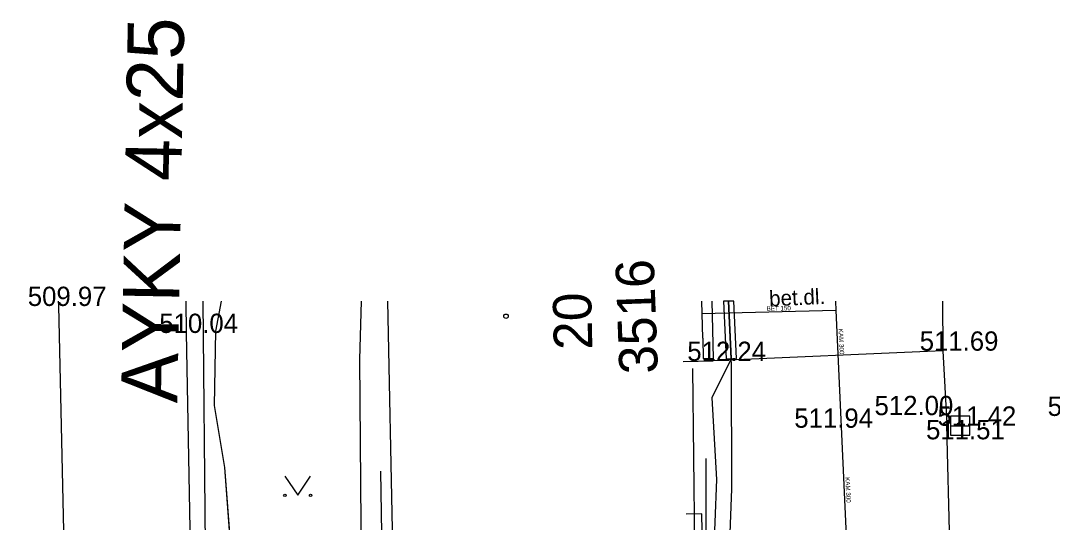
# Model space of a CAD drawing. Extents: x -669642 to -669119, y -1131006 to -1130466.
# Drawn here: x -669508.42 to -669468.22, y -1130505.82 to -1130486.29 of the extents above; entities that cross this region are included whole.
import ezdxf

# ---------------------------------------------------------------- set-up
doc = ezdxf.new("R2010")
doc.units = 0
for name, color, linetype in [('G_Bod_tecka', 7, 'Continuous'), ('G_Bod_vyska', 7, 'Continuous'), ('G_Breh_Teren', 7, 'Continuous'), ('G_Budovy-znacky', 7, 'Continuous'), ('G_Budovy_Objekty', 7, 'Continuous'), ('G_Budovy_vstupy', 7, 'Continuous'), ('G_Cesty_Schody', 7, 'Continuous'), ('G_Cisla_orientacni', 7, 'Continuous'), ('G_Cisla_popisna', 7, 'Continuous'), ('G_Plochy_zpevnene', 7, 'Continuous'), ('G_Popisy_povrchu', 7, 'Continuous'), ('G_Site-kanalizace', 7, 'Continuous'), ('G_Z_CHRANICKA-TEPLOVOD_kotovane', 7, 'Continuous'), ('G_Z_ELsilove_podz_kotovane', 7, 'Continuous'), ('G_Z_ELsilove_zrusene', 7, 'Continuous'), ('G_Z_KANAL_podz_kotovane', 7, 'Continuous'), ('G_Z_PLYNY_podz_geodeticky', 7, 'Continuous'), ('G_Z_SPOJE_podz_geodeticky', 7, 'Continuous'), ('G_Z_SPOJE_podz_kotovane', 7, 'Continuous'), ('G_Z_SPOJE_podz_priblizne', 7, 'Continuous'), ('G_Zelen-Znacky', 7, 'Continuous'), ('Vrstva 10', 7, 'Continuous'), ('Vrstva 13', 7, 'Continuous'), ('Vrstva 17', 7, 'Continuous'), ('Vrstva 3', 7, 'Continuous')]:
    doc.layers.add(name, color=color, linetype=linetype)

msp = doc.modelspace()

# ---------------------------------------------------------------- linework, layer by layer
at = {"layer": 'G_Bod_tecka'}
for p, q in [((-669506.95, -1130497.4), (-669506.95, -1130497.4)), ((-669501.95, -1130498.45), (-669501.95, -1130498.45)), ((-669472.49, -1130499.14), (-669472.49, -1130499.14)), ((-669481.43, -1130499.54), (-669481.43, -1130499.54)), ((-669474.09, -1130501.65), (-669474.09, -1130501.65)), ((-669477.39, -1130502.14), (-669477.39, -1130502.14)), ((-669471.81, -1130502.06), (-669471.81, -1130502.06)), ((-669472.32, -1130502.59), (-669472.32, -1130502.59))]:
    msp.add_line(p, q, dxfattribs=at)
at = {"layer": 'G_Breh_Teren'}
msp.add_line((-669501.321, -1130497.207), (-669501.2, -1130509.63), dxfattribs=at)
at = {"layer": 'G_Budovy-znacky'}
msp.add_circle((-669489.509, -1130497.8), 0.0875, dxfattribs=at)
at = {"layer": 'G_Budovy_Objekty'}
for p, q in [((-669493.9, -1130507.36), (-669494.113, -1130497.207)), ((-669481.483, -1130497.207), (-669481.43, -1130499.44)), ((-669481.84, -1130498.65), (-669481.83, -1130499.45)), ((-669481.83, -1130499.45), (-669481.43, -1130499.44)), ((-669481.43, -1130499.44), (-669481.43, -1130499.54)), ((-669482.6, -1130499.56), (-669481.43, -1130499.54)), ((-669482.24, -1130499.83), (-669482.16, -1130507.2))]:
    msp.add_line(p, q, dxfattribs=at)
at = {"layer": 'G_Budovy_vstupy'}
msp.add_line((-669481.84, -1130498.65), (-669481.88, -1130497.207), dxfattribs=at)
at = {"layer": 'G_Cesty_Schody'}
for p, q in [((-669506.955, -1130497.207), (-669506.95, -1130497.4)), ((-669506.95, -1130497.4), (-669506.72, -1130507.72)), ((-669481.71, -1130507.67), (-669481.71, -1130503.34))]:
    msp.add_line(p, q, dxfattribs=at)
msp.add_lwpolyline([(-669481.71, -1130507.67), (-669494.32, -1130507.86), (-669494.38, -1130503.83)], dxfattribs=at)
at = {"layer": 'G_Plochy_zpevnene'}
for p, q in [((-669501.95, -1130498.45), (-669501.97, -1130497.207)), ((-669472.496, -1130497.207), (-669472.49, -1130499.14)), ((-669472.49, -1130499.14), (-669481.43, -1130499.54)), ((-669472.49, -1130499.14), (-669472.33, -1130501.98)), ((-669472.32, -1130502.59), (-669472.33, -1130501.98))]:
    msp.add_line(p, q, dxfattribs=at)
for points in [[(-669503.85, -1130518.33), (-669502.9, -1130517.88), (-669501.74, -1130517.17), (-669501.6, -1130516.81), (-669501.63, -1130516.48), (-669501.79, -1130507.46), (-669501.95, -1130498.45)], [(-669471.83, -1130520.14), (-669472.18, -1130507.5), (-669472.22, -1130506.17), (-669472.32, -1130502.59)]]:
    msp.add_lwpolyline(points, dxfattribs=at)
at = {"layer": 'G_Site-kanalizace'}
msp.add_line((-669472.185, -1130502.06), (-669471.435, -1130502.06), dxfattribs=at)
msp.add_lwpolyline([(-669472.185, -1130502.434), (-669471.435, -1130502.434), (-669471.435, -1130501.684), (-669472.185, -1130501.684)], close=True, dxfattribs=at)
at = {"layer": 'G_Z_CHRANICKA-TEPLOVOD_kotovane'}
msp.add_line((-669480.635, -1130497.207), (-669481.036, -1130497.207), dxfattribs=at)
msp.add_lwpolyline([(-669481.036, -1130497.207), (-669480.93, -1130499.459), (-669480.53, -1130499.441), (-669480.635, -1130497.207)], dxfattribs=at)
at = {"layer": 'G_Z_ELsilove_podz_kotovane'}
for points in [[(-669480.835, -1130497.207), (-669480.73, -1130499.45), (-669480.734, -1130499.459), (-669481.49, -1130500.97), (-669481.31, -1130504.15), (-669481.44, -1130507.48), (-669481.83, -1130507.82), (-669483.85, -1130507.97), (-669487.97, -1130508.18), (-669493.11, -1130508.22), (-669502.873, -1130509.128), (-669512.67, -1130510.04), (-669515.54, -1130510.69), (-669518.09, -1130511.35), (-669520.344, -1130511.81), (-669520.391, -1130511.82), (-669520.317, -1130512.051), (-669520.303, -1130512.095), (-669519.769, -1130512.609), (-669519.871, -1130515.993), (-669520.218, -1130516.747), (-669520.286, -1130516.895)], [(-669500.605, -1130497.207), (-669500.82, -1130498.38), (-669500.88, -1130501.28), (-669500.47, -1130503.69), (-669500.06, -1130509.29), (-669499.9, -1130513.81), (-669500.12, -1130516.9), (-669501.01, -1130519.46), (-669504.12, -1130523.68), (-669504.05, -1130534.59), (-669502.06, -1130539.05), (-669500.66, -1130540.32)]]:
    msp.add_lwpolyline(points, dxfattribs=at)
at = {"layer": 'G_Z_ELsilove_zrusene'}
msp.add_lwpolyline([(-669512.057, -1130509.292), (-669506.572, -1130509.115), (-669502.873, -1130509.128), (-669500.253, -1130509.138), (-669493.963, -1130509.072), (-669482.795, -1130508.968), (-669481.557, -1130508.783), (-669480.844, -1130508.296), (-669480.704, -1130504.52), (-669480.724, -1130499.681), (-669480.734, -1130499.459), (-669480.839, -1130497.207)], dxfattribs=at)
msp.add_lwpolyline([(-669512.057, -1130509.292), (-669506.572, -1130509.115), (-669502.873, -1130509.128), (-669500.253, -1130509.138), (-669493.963, -1130509.072), (-669482.795, -1130508.968), (-669481.557, -1130508.783), (-669480.844, -1130508.296), (-669480.704, -1130504.52), (-669480.724, -1130499.681), (-669480.734, -1130499.459), (-669480.839, -1130497.207)], dxfattribs=at)
at = {"layer": 'G_Z_KANAL_podz_kotovane'}
msp.add_line((-669476.65, -1130497.58), (-669481.87, -1130497.7), dxfattribs=at)
msp.add_lwpolyline([(-669476.667, -1130497.207), (-669476.65, -1130497.58), (-669476.24, -1130506.63)], dxfattribs=at)
at = {"layer": 'G_Z_PLYNY_podz_geodeticky'}
msp.add_lwpolyline([(-669481.4, -1130529.69), (-669481.88, -1130505.49), (-669482.48, -1130505.5)], dxfattribs=at)
at = {"layer": 'G_Z_SPOJE_podz_geodeticky'}
msp.add_lwpolyline([(-669494.1, -1130522.15), (-669495.14, -1130507.49), (-669495.2, -1130499.49), (-669495.14, -1130497.207)], dxfattribs=at)
at = {"layer": 'G_Z_SPOJE_podz_kotovane'}
msp.add_lwpolyline([(-669494.1, -1130522.15), (-669495.14, -1130507.49), (-669495.2, -1130499.49), (-669495.14, -1130497.207)], dxfattribs=at)
at = {"layer": 'G_Z_SPOJE_podz_priblizne'}
msp.add_lwpolyline([(-669494.1, -1130522.15), (-669495.14, -1130507.49), (-669495.2, -1130499.49), (-669495.14, -1130497.207)], dxfattribs=at)
at = {"layer": 'G_Zelen-Znacky'}
for p, q in [((-669498.12, -1130504.02), (-669497.62, -1130504.77)), ((-669497.62, -1130504.77), (-669497.12, -1130504.02))]:
    msp.add_line(p, q, dxfattribs=at)
for centre in [(-669498.12, -1130504.77), (-669497.12, -1130504.77)]:
    msp.add_circle(centre, 0.05, dxfattribs=at)
at = {"layer": 'Vrstva 10'}
msp.add_lwpolyline([(-669476.667, -1130497.207), (-669476.65, -1130497.581), (-669476.24, -1130506.63)], dxfattribs=at)
at = {"layer": 'Vrstva 13'}
msp.add_line((-669476.65, -1130497.581), (-669481.871, -1130497.705), dxfattribs=at)
at = {"layer": 'Vrstva 17'}
for p, q in [((-669500.605, -1130497.207), (-669500.82, -1130498.38)), ((-669500.82, -1130498.38), (-669500.88, -1130501.28)), ((-669500.88, -1130501.28), (-669500.47, -1130503.69)), ((-669500.47, -1130503.69), (-669500.06, -1130509.29))]:
    msp.add_line(p, q, dxfattribs=at)

# ---------------------------------------------------------------- texts
at = {"layer": 'G_Bod_vyska'}
for s, p in [('509.97', (-669508.14, -1130497.4)), ('510.04', (-669503.016, -1130498.45)), ('511.69', (-669473.386, -1130499.14)), ('512.24', (-669482.442, -1130499.54)), ('512.00', (-669475.146, -1130501.65)), ('511.42', (-669468.401, -1130501.68)), ('511.94', (-669478.273, -1130502.14)), ('511.42', (-669472.691, -1130502.06)), ('511.51', (-669473.139, -1130502.59))]:
    msp.add_text(s, height=0.75, dxfattribs=at).set_placement(p)
at = {"layer": 'G_Cisla_orientacni'}
msp.add_text('20', height=1.5, rotation=91.272, dxfattribs=at).set_placement((-669486.139, -1130499.091))
at = {"layer": 'G_Cisla_popisna'}
msp.add_text('3516', height=1.5, rotation=92.1071, dxfattribs=at).set_placement((-669483.585, -1130500.017))
at = {"layer": 'G_Popisy_povrchu'}
msp.add_text('bet.dl.', height=0.6, rotation=2.583, dxfattribs=at).set_placement((-669479.241, -1130497.415))
at = {"layer": 'Vrstva 3'}
for s, height, rotation, p in [('AYKY 4x25', 2.1939, 88.9752, (-669502.314, -1130501.19)), ('BET 150', 0.1755, 1.3656, (-669479.349, -1130497.591)), ('KAM 300', 0.1755, 272.6069, (-669476.547, -1130498.293)), ('KAM 300', 0.1755, 272.5748, (-669476.285, -1130504.067))]:
    msp.add_text(s, height=height, rotation=rotation, dxfattribs=at).set_placement(p)

doc.saveas('drawing.dxf')
